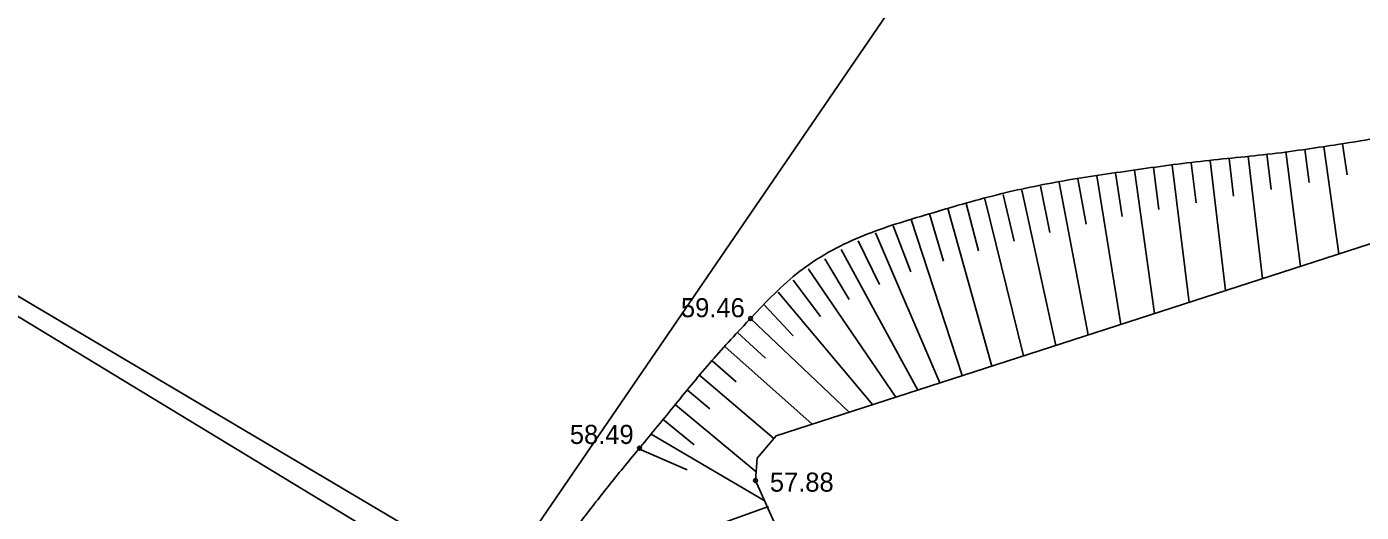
# Model space of a CAD drawing. Extents: x 616607 to 617499, y 408385 to 409695.
# Drawn here: x 616660.87 to 616695.86, y 408479.45 to 408492.18 of the extents above; entities that cross this region are included whole.
import ezdxf

# ---------------------------------------------------------------- set-up
doc = ezdxf.new("R2010")
doc.units = 0
for name, color, linetype in [('BUVE_INZE_VEKT_####_#', 7, 'Continuous'), ('HIDG_GRAV_####_####_#', 7, 'Continuous'), ('RAMI_UZMR_####_####_#', 7, 'Continuous'), ('RELJ_AATZ_####_TKST_#', 7, 'Continuous'), ('RELJ_ELEM_####_####_#', 7, 'Continuous'), ('RELJ_NOGA_####_####_#', 7, 'Continuous'), ('ROBZ_IERR_####_####_#', 7, 'Continuous'), ('ROBZ_PROJ_####_####_#', 7, 'Continuous')]:
    doc.layers.add(name, color=color, linetype=linetype)

# ---------------------------------------------------------------- blocks, each defined once
blk = doc.blocks.new('PKT')
at = {"layer": 'RELJ_ELEM_####_####_#'}
blk.add_circle((0, 0), 0.05, dxfattribs=at)

msp = doc.modelspace()

# ---------------------------------------------------------------- linework, layer by layer
at = {"layer": 'BUVE_INZE_VEKT_####_#'}
msp.add_lwpolyline([(616654.058, 408488.574), (616669.817, 408479.019), (616700.989, 408461.293)], dxfattribs=at)
at = {"layer": 'HIDG_GRAV_####_####_#'}
msp.add_lwpolyline([(616765.45, 408526.57), (616717.618, 408497.675), (616716.98, 408493.818), (616722.239, 408486.737), (616723.371, 408480.51), (616720.037, 408475.133), (616696.755, 408470.663), (616689.283, 408471.969), (616682.791, 408476.247), (616681.206, 408477.551), (616679.98, 408480.284), (616680.025, 408480.874), (616680.52, 408481.458), (616702.717, 408488.625), (616709.142, 408492.712), (616711.432, 408499.757), (616715.088, 408513.471), (616726.56, 408522.413), (616768.796, 408535.775)], dxfattribs=at)
at = {"layer": 'RAMI_UZMR_####_####_#'}
msp.add_lwpolyline([(617191.828, 409115.62), (617145.545, 408952.8), (617072.809, 408766.141), (616965.332, 408652.076), (616939.432, 408594.661), (616924.839, 408592.467), (616706.433, 408526.081), (616666.426, 408467.691)], dxfattribs=at)
at = {"layer": 'RELJ_NOGA_####_####_#'}
for p, q in [((616694.383, 408488.97), (616694.5, 408488.097)), ((616694.383, 408488.97), (616694.383, 408488.97)), ((616694.879, 408489.039), (616695.279, 408486.223)), ((616694.879, 408489.039), (616694.879, 408489.038)), ((616695.373, 408489.112), (616695.498, 408488.295)), ((616695.373, 408489.112), (616695.373, 408489.112)), ((616691.405, 408488.612), (616691.531, 408487.561)), ((616691.405, 408488.612), (616691.405, 408488.612)), ((616691.901, 408488.67), (616692.302, 408485.262)), ((616691.901, 408488.67), (616691.902, 408488.669)), ((616692.398, 408488.728), (616692.514, 408487.735)), ((616692.398, 408488.728), (616692.398, 408488.728)), ((616692.895, 408488.786), (616693.273, 408485.576)), ((616692.895, 408488.786), (616692.895, 408488.785)), ((616693.391, 408488.845), (616693.503, 408487.912)), ((616693.391, 408488.845), (616693.391, 408488.845)), ((616693.888, 408488.906), (616694.271, 408485.898)), ((616693.888, 408488.906), (616693.888, 408488.905)), ((616688.928, 408488.272), (616689.561, 408484.377)), ((616688.928, 408488.272), (616688.929, 408488.271)), ((616689.422, 408488.35), (616689.597, 408487.201)), ((616689.422, 408488.35), (616689.422, 408488.349)), ((616689.917, 408488.422), (616690.446, 408484.663)), ((616689.917, 408488.422), (616689.917, 408488.421)), ((616690.413, 408488.488), (616690.556, 408487.384)), ((616690.413, 408488.488), (616690.413, 408488.488)), ((616690.909, 408488.552), (616691.349, 408484.955)), ((616690.909, 408488.552), (616690.909, 408488.551)), ((616686.964, 408487.896), (616687.852, 408483.826)), ((616686.964, 408487.896), (616686.965, 408487.895)), ((616687.453, 408488), (616687.701, 408486.789)), ((616687.453, 408488), (616687.453, 408487.999)), ((616687.944, 408488.097), (616688.707, 408484.102)), ((616687.944, 408488.097), (616687.944, 408488.096)), ((616688.436, 408488.188), (616688.648, 408487.004)), ((616688.436, 408488.188), (616688.436, 408488.187)), ((616685.506, 408487.544), (616685.831, 408486.306)), ((616685.506, 408487.544), (616685.506, 408487.544)), ((616685.991, 408487.668), (616687.008, 408483.553)), ((616685.991, 408487.668), (616685.991, 408487.667)), ((616686.477, 408487.785), (616686.766, 408486.557)), ((616686.477, 408487.785), (616686.477, 408487.785)), ((616684.543, 408487.275), (616684.908, 408486.038)), ((616684.543, 408487.275), (616684.543, 408487.275)), ((616685.024, 408487.413), (616686.18, 408483.286)), ((616685.024, 408487.413), (616685.024, 408487.412)), ((616683.594, 408486.961), (616684.052, 408485.756)), ((616683.594, 408486.961), (616683.594, 408486.961)), ((616684.065, 408487.128), (616685.402, 408483.035)), ((616684.065, 408487.128), (616684.066, 408487.127)), ((616682.675, 408486.568), (616683.23, 408485.423)), ((616682.675, 408486.568), (616682.675, 408486.567)), ((616683.13, 408486.775), (616684.812, 408482.844)), ((616683.13, 408486.775), (616683.131, 408486.774)), ((616682.23, 408486.341), (616684.235, 408482.658)), ((616682.23, 408486.341), (616682.23, 408486.34)), ((616681.374, 408485.823), (616683.656, 408482.471)), ((616681.374, 408485.823), (616681.375, 408485.822)), ((616681.796, 408486.092), (616682.441, 408485.034)), ((616681.796, 408486.092), (616681.796, 408486.092)), ((616680.968, 408485.532), (616681.682, 408484.584)), ((616680.968, 408485.532), (616680.968, 408485.532)), ((616680.577, 408485.221), (616683.049, 408482.275)), ((616680.577, 408485.221), (616680.577, 408485.22)), ((616680.204, 408484.888), (616680.969, 408484.075)), ((616680.204, 408484.888), (616680.204, 408484.888)), ((616679.851, 408484.534), (616682.437, 408482.077)), ((616679.851, 408484.534), (616679.851, 408484.533)), ((616679.511, 408484.167), (616680.247, 408483.494)), ((616679.511, 408484.167), (616679.511, 408484.167)), ((616679.177, 408483.795), (616681.464, 408481.763)), ((616679.177, 408483.795), (616679.177, 408483.795)), ((616678.847, 408483.419), (616679.477, 408482.872)), ((616678.847, 408483.419), (616678.847, 408483.419)), ((616678.521, 408483.04), (616680.459, 408481.387)), ((616678.521, 408483.04), (616678.522, 408483.039)), ((616678.199, 408482.658), (616678.784, 408482.167)), ((616678.199, 408482.658), (616678.199, 408482.657)), ((616677.879, 408482.274), (616679.997, 408480.511)), ((616677.879, 408482.274), (616677.88, 408482.273)), ((616677.56, 408481.888), (616678.37, 408481.221)), ((616677.56, 408481.888), (616677.56, 408481.888)), ((616677.242, 408481.502), (616680.208, 408479.766)), ((616677.242, 408481.502), (616677.243, 408481.502)), ((616676.924, 408481.117), (616678.185, 408480.57)), ((616676.924, 408481.117), (616676.924, 408481.117)), ((616676.607, 408480.73), (616676.608, 408480.73)), ((616676.293, 408480.341), (616676.293, 408480.341)), ((616675.981, 408479.95), (616675.982, 408479.949)), ((616674.349, 408477.472), (616680.323, 408479.605)), ((616675.672, 408479.557), (616675.673, 408479.557))]:
    msp.add_line(p, q, dxfattribs=at)
msp.add_open_spline([(616975.731, 408606.41), (616971.71, 408604.144), (616967.689, 408601.878), (616963.668, 408599.612), (616962.341, 408598.864), (616961.192, 408597.791), (616960.311, 408596.511), (616959.39, 408595.173), (616958.675, 408593.776), (616958.002, 408592.329), (616957.302, 408590.825), (616956.736, 408589.272), (616956.015, 408587.778), (616955.313, 408586.324), (616954.582, 408584.882), (616953.626, 408583.572), (616952.496, 408582.025), (616951.261, 408580.593), (616950.022, 408579.143), (616948.785, 408577.695), (616947.537, 408576.278), (616946.22, 408574.895), (616945.626, 408574.271), (616944.957, 408573.742), (616944.225, 408573.278), (616943.451, 408572.788), (616942.648, 408572.387), (616941.804, 408572.051), (616941, 408571.73), (616940.2, 408571.414), (616939.368, 408571.187), (616938.69, 408571.002), (616938.005, 408570.852), (616937.329, 408570.663), (616918.615, 408565.441), (616899.903, 408560.204), (616881.253, 408554.75), (616874.57, 408552.796), (616867.991, 408550.484), (616861.269, 408548.669), (616855.483, 408547.106), (616849.688, 408545.577), (616843.9, 408544.023), (616838.111, 408542.469), (616832.323, 408540.916), (616826.537, 408539.352), (616816.497, 408536.637), (616806.51, 408533.737), (616796.541, 408530.774), (616791.553, 408529.292), (616786.584, 408527.751), (616781.609, 408526.226), (616776.622, 408524.697), (616771.656, 408523.11), (616766.688, 408521.515), (616762.607, 408520.204), (616758.677, 408518.521), (616754.775, 408516.687), (616750.921, 408514.875), (616747.341, 408512.653), (616743.915, 408510.109), (616740.341, 408507.454), (616736.942, 408504.677), (616733.801, 408501.555), (616732.131, 408499.895), (616730.49, 408498.223), (616728.926, 408496.468), (616728.114, 408495.556), (616727.318, 408494.632), (616726.518, 408493.709), (616725.695, 408492.76), (616724.91, 408491.864), (616724.122, 408490.803), (616723.665, 408490.187), (616723.18, 408489.459), (616723.332, 408488.764), (616723.537, 408487.829), (616723.949, 408486.896), (616724.213, 408485.954), (616724.975, 408483.236), (616725.742, 408480.486), (616726.381, 408477.738), (616726.631, 408476.667), (616726.554, 408475.507), (616726.221, 408474.429), (616726.043, 408473.855), (616725.77, 408473.346), (616725.415, 408472.86), (616725.226, 408472.602), (616725.032, 408472.37), (616724.813, 408472.14), (616724.582, 408471.898), (616724.347, 408471.683), (616724.071, 408471.48), (616723.783, 408471.268), (616723.475, 408471.091), (616723.13, 408471.039), (616722.812, 408470.991), (616722.494, 408470.986), (616722.176, 408470.982), (616721.543, 408470.975), (616720.901, 408471.154), (616720.278, 408471.02), (616716.569, 408470.219), (616712.93, 408469.339), (616709.261, 408468.478), (616707.424, 408468.047), (616705.589, 408467.613), (616703.751, 408467.182), (616701.927, 408466.754), (616700.076, 408466.424), (616698.236, 408466.115), (616695.42, 408465.64), (616692.315, 408465.565), (616689.691, 408467.073), (616684.319, 408470.158), (616679.892, 408473.486), (616675.008, 408476.777), (616674.831, 408476.896), (616674.652, 408477.012), (616674.483, 408477.14), (616674.175, 408477.376), (616674.46, 408477.978), (616674.696, 408478.288), (616675.427, 408479.251), (616676.165, 408480.2), (616676.939, 408481.135), (616677.893, 408482.289), (616678.812, 408483.429), (616679.848, 408484.532), (616681.078, 408485.839), (616682.698, 408486.726), (616684.412, 408487.237), (616686.183, 408487.764), (616687.958, 408488.143), (616689.768, 408488.401), (616691.642, 408488.668), (616693.528, 408488.826), (616695.398, 408489.116), (616696.323, 408489.26), (616697.239, 408489.444), (616698.155, 408489.647), (616699.054, 408489.848), (616699.912, 408490.166), (616700.785, 408490.476), (616703.122, 408491.305), (616705.613, 408491.942), (616707.248, 408494.043), (616707.429, 408494.275), (616707.474, 408494.537), (616707.552, 408494.798), (616707.628, 408495.051), (616707.711, 408495.3), (616707.761, 408495.559), (616707.86, 408496.068), (616707.943, 408496.577), (616707.977, 408497.092), (616708.044, 408498.12), (616708.108, 408499.147), (616708.168, 408500.175), (616708.254, 408501.63), (616708.34, 408503.085), (616708.414, 408504.54), (616708.488, 408505.998), (616708.403, 408507.461), (616708.436, 408508.92), (616708.468, 408510.38), (616708.539, 408511.837), (616708.686, 408513.293), (616708.76, 408514.026), (616708.887, 408514.749), (616709.039, 408515.47), (616709.116, 408515.834), (616709.208, 408516.193), (616709.297, 408516.554), (616709.387, 408516.92), (616709.487, 408517.278), (616709.619, 408517.635), (616710.681, 408520.51), (616712.959, 408522.898), (616715.736, 408524.335), (616718.688, 408525.863), (616721.668, 408526.887), (616724.792, 408527.643), (616730.078, 408528.922), (616735.359, 408530.207), (616740.655, 408531.436), (616749.901, 408533.581), (616759.244, 408535.317), (616768.413, 408537.779), (616798.7, 408545.91), (616828.618, 408555.288), (616858.746, 408563.964), (616877.646, 408569.406), (616896.581, 408574.731), (616915.501, 408580.089), (616916.131, 408580.267), (616916.803, 408580.127), (616917.44, 408580.402), (616917.832, 408580.571), (616918.181, 408580.992), (616918.136, 408581.394), (616918.071, 408581.969), (616918.005, 408582.544), (616917.94, 408583.119), (616917.87, 408583.733), (616917.799, 408584.347), (616917.73, 408584.96), (616917.674, 408585.454), (616917.97, 408585.948), (616918.384, 408586.3), (616918.906, 408586.742), (616919.445, 408586.959), (616920.02, 408587.218), (616920.568, 408587.465), (616921.093, 408587.698), (616921.676, 408587.899), (616922.792, 408588.284), (616923.918, 408588.529), (616925.044, 408588.565), (616925.938, 408588.594), (616926.854, 408588.454), (616927.734, 408588.123), (616928.677, 408587.768), (616929.526, 408587.359), (616930.432, 408586.999), (616931.324, 408586.645), (616932.223, 408586.313), (616933.127, 408585.998), (616933.97, 408585.704), (616934.935, 408585.706), (616935.807, 408585.922), (616937.564, 408586.355), (616939.443, 408587.201), (616940.422, 408588.724), (616944.438, 408594.972), (616948.27, 408601.228), (616952.11, 408607.531)], degree=3, dxfattribs=at)
at = {"layer": 'ROBZ_IERR_####_####_#'}
msp.add_lwpolyline([(616717.135, 408556.579), (616730.494, 408522.344), (616708.653, 408488.203), (616688.046, 408471.498), (616671.463, 408478.715), (616654.855, 408488.541)], dxfattribs=at)
at = {"layer": 'ROBZ_PROJ_####_####_#'}
msp.add_lwpolyline([(616654.443, 408488.785), (616671.463, 408478.715), (616688.046, 408471.498), (616695.309, 408466.84), (616704.658, 408460.844)], dxfattribs=at)

# ---------------------------------------------------------------- block references
at = {"layer": 'RELJ_ELEM_####_####_#'}
for p in [(616679.848, 408484.532), (616676.939, 408481.135), (616679.98, 408480.284)]:
    msp.add_blockref('PKT', p, dxfattribs=at)

# ---------------------------------------------------------------- texts
at = {"layer": 'RELJ_AATZ_####_TKST_#'}
for s, p in [('59.46', (616678.026, 408484.565)), ('58.49', (616675.113, 408481.245)), ('57.88', (616680.357, 408479.995))]:
    msp.add_text(s, height=0.5, dxfattribs=at).set_placement(p)

doc.saveas('drawing.dxf')
